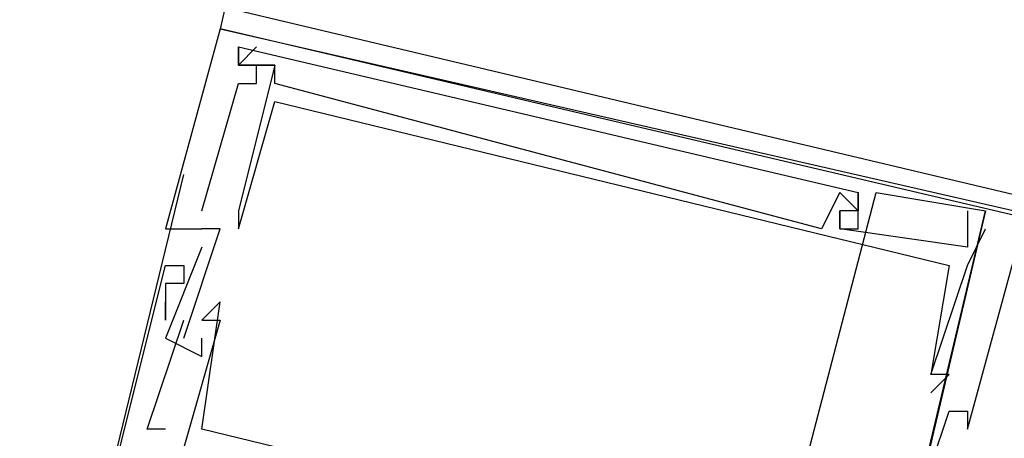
# Model space of a CAD drawing. Header units: feet. Extents: x -79 to 198, y -22 to 181.
# Tile 482 of 656: x 117.147 to 117.867, y 75.184 to 75.491. Entities that reach past the tile are written whole.
import ezdxf

# ---------------------------------------------------------------- set-up
doc = ezdxf.new("R2010")
doc.units = ezdxf.units.FT
doc.layers.add('A-LINEA', color=7, linetype='CONTINUOUS')

msp = doc.modelspace()

# ---------------------------------------------------------------- linework, layer by layer
at = {"layer": 'A-LINEA'}
for p, q in [((117.2933, 75.4844), (117.2933, 75.4844)), ((117.2933, 75.4844), (117.2933, 75.4844)), ((117.2933, 75.4844), (117.2933, 75.4844)), ((117.2933, 75.4844), (117.2933, 75.4844)), ((117.2933, 75.4844), (117.2933, 75.4844)), ((117.2933, 75.4844), (117.2933, 75.4844)), ((117.3067, 75.4578), (117.32, 75.4711)), ((117.3067, 75.4711), (117.3067, 75.4711)), ((117.3067, 75.4711), (117.3067, 75.4711)), ((117.3067, 75.4578), (117.32, 75.4711)), ((117.3067, 75.4711), (117.3067, 75.4711)), ((117.3067, 75.4711), (117.3067, 75.4711)), ((117.3067, 75.4578), (117.32, 75.4711)), ((117.3067, 75.4711), (117.3067, 75.4711)), ((117.3067, 75.4711), (117.3067, 75.4711)), ((117.3067, 75.4578), (117.32, 75.4711)), ((117.3067, 75.4711), (117.3067, 75.4711)), ((117.3067, 75.4711), (117.3067, 75.4711)), ((117.3067, 75.4578), (117.32, 75.4711)), ((117.3067, 75.4711), (117.3067, 75.4711)), ((117.3067, 75.4711), (117.3067, 75.4711)), ((117.3067, 75.4578), (117.32, 75.4711)), ((117.3067, 75.4711), (117.3067, 75.4711)), ((117.3067, 75.4711), (117.3067, 75.4711)), ((117.32, 75.4711), (117.32, 75.4711)), ((117.32, 75.4711), (117.32, 75.4711)), ((117.32, 75.4711), (117.32, 75.4711)), ((117.32, 75.4711), (117.32, 75.4711)), ((117.32, 75.4711), (117.32, 75.4711)), ((117.32, 75.4711), (117.32, 75.4711)), ((117.3067, 75.4578), (117.3067, 75.4578)), ((117.3067, 75.4578), (117.3067, 75.4578)), ((117.3067, 75.4578), (117.3067, 75.4578)), ((117.3067, 75.4578), (117.3067, 75.4578)), ((117.3067, 75.4578), (117.3067, 75.4578)), ((117.3067, 75.4578), (117.3067, 75.4578)), ((117.3067, 75.4578), (117.3067, 75.4578)), ((117.3067, 75.4578), (117.3067, 75.4578)), ((117.3067, 75.4578), (117.3067, 75.4578)), ((117.3067, 75.4578), (117.3067, 75.4578)), ((117.3067, 75.4578), (117.3067, 75.4578)), ((117.3067, 75.4578), (117.3067, 75.4578)), ((117.3067, 75.4578), (117.3067, 75.4578)), ((117.3067, 75.4578), (117.3067, 75.4578)), ((117.3067, 75.4578), (117.3067, 75.4578)), ((117.3067, 75.4578), (117.3067, 75.4578)), ((117.3067, 75.4578), (117.3067, 75.4578)), ((117.3067, 75.4578), (117.3067, 75.4578)), ((117.32, 75.4578), (117.32, 75.4578)), ((117.32, 75.4578), (117.32, 75.4578)), ((117.32, 75.4578), (117.32, 75.4578)), ((117.32, 75.4578), (117.32, 75.4578)), ((117.32, 75.4578), (117.32, 75.4578)), ((117.32, 75.4578), (117.32, 75.4578)), ((117.32, 75.4578), (117.32, 75.4578)), ((117.32, 75.4578), (117.32, 75.4578)), ((117.32, 75.4578), (117.32, 75.4578)), ((117.32, 75.4578), (117.32, 75.4578)), ((117.32, 75.4578), (117.32, 75.4578)), ((117.32, 75.4578), (117.32, 75.4578)), ((117.3333, 75.4578), (117.3333, 75.4578)), ((117.3333, 75.4578), (117.3333, 75.4578)), ((117.3333, 75.4578), (117.3333, 75.4578)), ((117.3333, 75.4578), (117.3333, 75.4578)), ((117.3333, 75.4578), (117.3333, 75.4578)), ((117.3333, 75.4578), (117.3333, 75.4578)), ((117.3333, 75.4578), (117.3333, 75.4578)), ((117.3333, 75.4578), (117.3333, 75.4578)), ((117.3333, 75.4578), (117.3333, 75.4578)), ((117.3333, 75.4578), (117.3333, 75.4578)), ((117.3333, 75.4578), (117.3333, 75.4578)), ((117.3333, 75.4578), (117.3333, 75.4578)), ((117.3067, 75.4444), (117.3067, 75.4444)), ((117.3067, 75.4444), (117.3067, 75.4444)), ((117.3067, 75.4444), (117.3067, 75.4444)), ((117.3067, 75.4444), (117.3067, 75.4444)), ((117.3067, 75.4444), (117.3067, 75.4444)), ((117.3067, 75.4444), (117.3067, 75.4444)), ((117.32, 75.4444), (117.32, 75.4444)), ((117.32, 75.4444), (117.32, 75.4444)), ((117.32, 75.4444), (117.32, 75.4444)), ((117.32, 75.4444), (117.32, 75.4444)), ((117.32, 75.4444), (117.32, 75.4444)), ((117.32, 75.4444), (117.32, 75.4444)), ((117.3333, 75.4444), (117.3333, 75.4444)), ((117.3333, 75.4444), (117.3333, 75.4444)), ((117.3333, 75.4444), (117.3333, 75.4444)), ((117.3333, 75.4444), (117.3333, 75.4444)), ((117.3333, 75.4444), (117.3333, 75.4444)), ((117.3333, 75.4444), (117.3333, 75.4444)), ((117.3333, 75.4311), (117.3333, 75.4311)), ((117.3333, 75.4311), (117.3333, 75.4311)), ((117.3333, 75.4311), (117.3333, 75.4311)), ((117.3333, 75.4311), (117.3333, 75.4311)), ((117.3333, 75.4311), (117.3333, 75.4311)), ((117.3333, 75.4311), (117.3333, 75.4311)), ((117.1467, 74.8844), (117.2667, 75.3778)), ((117.1467, 74.8844), (117.2667, 75.3778)), ((117.6933, 75.0578), (117.7733, 75.3644)), ((117.6933, 75.0578), (117.7733, 75.3644)), ((117.6933, 75.0578), (117.7733, 75.3644)), ((117.6933, 75.0578), (117.7733, 75.3644)), ((117.6933, 75.0578), (117.7733, 75.3644)), ((117.6933, 75.0578), (117.7733, 75.3644)), ((117.7467, 75.3644), (117.7467, 75.3644)), ((117.7467, 75.3644), (117.7467, 75.3644)), ((117.7467, 75.3644), (117.7467, 75.3644)), ((117.7467, 75.3644), (117.7467, 75.3644)), ((117.7467, 75.3644), (117.7467, 75.3644)), ((117.7467, 75.3644), (117.7467, 75.3644)), ((117.76, 75.3644), (117.76, 75.3644)), ((117.76, 75.3644), (117.76, 75.3644)), ((117.76, 75.3644), (117.76, 75.3644)), ((117.76, 75.3644), (117.76, 75.3644)), ((117.76, 75.3644), (117.76, 75.3644)), ((117.76, 75.3644), (117.76, 75.3644)), ((117.76, 75.3644), (117.76, 75.3644)), ((117.76, 75.3644), (117.76, 75.3644)), ((117.76, 75.3644), (117.76, 75.3644)), ((117.76, 75.3644), (117.76, 75.3644)), ((117.76, 75.3644), (117.76, 75.3644)), ((117.76, 75.3644), (117.76, 75.3644)), ((117.7733, 75.3644), (117.7733, 75.3644)), ((117.7733, 75.3644), (117.7733, 75.3644)), ((117.7733, 75.3644), (117.7733, 75.3644)), ((117.7733, 75.3644), (117.7733, 75.3644)), ((117.7733, 75.3644), (117.7733, 75.3644)), ((117.7733, 75.3644), (117.7733, 75.3644)), ((117.28, 75.3511), (117.28, 75.3511)), ((117.28, 75.3511), (117.28, 75.3511)), ((117.28, 75.3511), (117.28, 75.3511)), ((117.28, 75.3511), (117.28, 75.3511)), ((117.28, 75.3511), (117.28, 75.3511)), ((117.28, 75.3511), (117.28, 75.3511)), ((117.3067, 75.3511), (117.3067, 75.3511)), ((117.3067, 75.3511), (117.3067, 75.3511)), ((117.3067, 75.3511), (117.3067, 75.3511)), ((117.3067, 75.3511), (117.3067, 75.3511)), ((117.3067, 75.3511), (117.3067, 75.3511)), ((117.3067, 75.3511), (117.3067, 75.3511)), ((117.3067, 75.3511), (117.3067, 75.3511)), ((117.3067, 75.3511), (117.3067, 75.3511)), ((117.3067, 75.3511), (117.3067, 75.3511)), ((117.3067, 75.3511), (117.3067, 75.3511)), ((117.3067, 75.3511), (117.3067, 75.3511)), ((117.3067, 75.3511), (117.3067, 75.3511)), ((117.7467, 75.3511), (117.7467, 75.3511)), ((117.7467, 75.3511), (117.7467, 75.3511)), ((117.7467, 75.3511), (117.7467, 75.3511)), ((117.7467, 75.3511), (117.7467, 75.3511)), ((117.7467, 75.3511), (117.7467, 75.3511)), ((117.7467, 75.3511), (117.7467, 75.3511)), ((117.7467, 75.3511), (117.7467, 75.3511)), ((117.7467, 75.3511), (117.7467, 75.3511)), ((117.7467, 75.3511), (117.7467, 75.3511)), ((117.7467, 75.3511), (117.7467, 75.3511)), ((117.7467, 75.3511), (117.7467, 75.3511)), ((117.7467, 75.3511), (117.7467, 75.3511)), ((117.76, 75.3511), (117.76, 75.3511)), ((117.76, 75.3511), (117.76, 75.3511)), ((117.76, 75.3511), (117.76, 75.3511)), ((117.76, 75.3511), (117.76, 75.3511)), ((117.76, 75.3511), (117.76, 75.3511)), ((117.76, 75.3511), (117.76, 75.3511)), ((117.76, 75.3511), (117.76, 75.3511)), ((117.76, 75.3511), (117.76, 75.3511)), ((117.76, 75.3511), (117.76, 75.3511)), ((117.76, 75.3511), (117.76, 75.3511)), ((117.76, 75.3511), (117.76, 75.3511)), ((117.76, 75.3511), (117.76, 75.3511)), ((117.7867, 75.0711), (117.8533, 75.3511)), ((117.7867, 75.0711), (117.8533, 75.3511)), ((117.7867, 75.0711), (117.8533, 75.3511)), ((117.7867, 75.0711), (117.8533, 75.3511)), ((117.7867, 75.0711), (117.8533, 75.3511)), ((117.7867, 75.0711), (117.8533, 75.3511)), ((117.84, 75.3511), (117.84, 75.3511)), ((117.84, 75.3511), (117.84, 75.3511)), ((117.84, 75.3511), (117.84, 75.3511)), ((117.84, 75.3511), (117.84, 75.3511)), ((117.84, 75.3511), (117.84, 75.3511)), ((117.84, 75.3511), (117.84, 75.3511)), ((117.8533, 75.3511), (117.8533, 75.3511)), ((117.8533, 75.3511), (117.8533, 75.3511)), ((117.8533, 75.3511), (117.8533, 75.3511)), ((117.8533, 75.3511), (117.8533, 75.3511)), ((117.8533, 75.3511), (117.8533, 75.3511)), ((117.8533, 75.3511), (117.8533, 75.3511)), ((117.2533, 75.3378), (117.2533, 75.3378)), ((117.2533, 75.3378), (117.2533, 75.3378)), ((117.2533, 75.3378), (117.2533, 75.3378)), ((117.2533, 75.3378), (117.2533, 75.3378)), ((117.2533, 75.3378), (117.2533, 75.3378)), ((117.2533, 75.3378), (117.2533, 75.3378)), ((117.28, 75.3378), (117.28, 75.3378)), ((117.28, 75.3378), (117.28, 75.3378)), ((117.28, 75.3378), (117.28, 75.3378)), ((117.28, 75.3378), (117.28, 75.3378)), ((117.28, 75.3378), (117.28, 75.3378)), ((117.28, 75.3378), (117.28, 75.3378)), ((117.28, 75.3378), (117.28, 75.3378)), ((117.28, 75.3378), (117.28, 75.3378)), ((117.28, 75.3378), (117.28, 75.3378)), ((117.28, 75.3378), (117.28, 75.3378)), ((117.28, 75.3378), (117.28, 75.3378)), ((117.28, 75.3378), (117.28, 75.3378)), ((117.2933, 75.3378), (117.2933, 75.3378)), ((117.2933, 75.3378), (117.2933, 75.3378)), ((117.2933, 75.3378), (117.2933, 75.3378)), ((117.2933, 75.3378), (117.2933, 75.3378)), ((117.2933, 75.3378), (117.2933, 75.3378)), ((117.2933, 75.3378), (117.2933, 75.3378)), ((117.3067, 75.3378), (117.3067, 75.3378)), ((117.3067, 75.3378), (117.3067, 75.3378)), ((117.3067, 75.3378), (117.3067, 75.3378)), ((117.3067, 75.3378), (117.3067, 75.3378)), ((117.3067, 75.3378), (117.3067, 75.3378)), ((117.3067, 75.3378), (117.3067, 75.3378)), ((117.7333, 75.3378), (117.7333, 75.3378)), ((117.7333, 75.3378), (117.7333, 75.3378)), ((117.7333, 75.3378), (117.7333, 75.3378)), ((117.7333, 75.3378), (117.7333, 75.3378)), ((117.7333, 75.3378), (117.7333, 75.3378)), ((117.7333, 75.3378), (117.7333, 75.3378)), ((117.7467, 75.3378), (117.7467, 75.3378)), ((117.7467, 75.3378), (117.7467, 75.3378)), ((117.7467, 75.3378), (117.7467, 75.3378)), ((117.7467, 75.3378), (117.7467, 75.3378)), ((117.7467, 75.3378), (117.7467, 75.3378)), ((117.7467, 75.3378), (117.7467, 75.3378)), ((117.7467, 75.3378), (117.7467, 75.3378)), ((117.7467, 75.3378), (117.7467, 75.3378)), ((117.7467, 75.3378), (117.7467, 75.3378)), ((117.7467, 75.3378), (117.7467, 75.3378)), ((117.7467, 75.3378), (117.7467, 75.3378)), ((117.7467, 75.3378), (117.7467, 75.3378)), ((117.76, 75.3378), (117.76, 75.3378)), ((117.76, 75.3378), (117.76, 75.3378)), ((117.76, 75.3378), (117.76, 75.3378)), ((117.76, 75.3378), (117.76, 75.3378)), ((117.76, 75.3378), (117.76, 75.3378)), ((117.76, 75.3378), (117.76, 75.3378)), ((117.8533, 75.3378), (117.8533, 75.3378)), ((117.8533, 75.3378), (117.8533, 75.3378)), ((117.8533, 75.3378), (117.8533, 75.3378)), ((117.8533, 75.3378), (117.8533, 75.3378)), ((117.8533, 75.3378), (117.8533, 75.3378)), ((117.8533, 75.3378), (117.8533, 75.3378)), ((117.28, 75.3244), (117.28, 75.3244)), ((117.28, 75.3244), (117.28, 75.3244)), ((117.28, 75.3244), (117.28, 75.3244)), ((117.28, 75.3244), (117.28, 75.3244)), ((117.28, 75.3244), (117.28, 75.3244)), ((117.28, 75.3244), (117.28, 75.3244)), ((117.84, 75.3244), (117.84, 75.3244)), ((117.84, 75.3244), (117.84, 75.3244)), ((117.84, 75.3244), (117.84, 75.3244)), ((117.84, 75.3244), (117.84, 75.3244)), ((117.84, 75.3244), (117.84, 75.3244)), ((117.84, 75.3244), (117.84, 75.3244)), ((117.2533, 75.3111), (117.2533, 75.3111)), ((117.2533, 75.3111), (117.2533, 75.3111)), ((117.2533, 75.3111), (117.2533, 75.3111)), ((117.2533, 75.3111), (117.2533, 75.3111)), ((117.2533, 75.3111), (117.2533, 75.3111)), ((117.2533, 75.3111), (117.2533, 75.3111)), ((117.2667, 75.3111), (117.2667, 75.3111)), ((117.2667, 75.3111), (117.2667, 75.3111)), ((117.2667, 75.3111), (117.2667, 75.3111)), ((117.2667, 75.3111), (117.2667, 75.3111)), ((117.2667, 75.3111), (117.2667, 75.3111)), ((117.2667, 75.3111), (117.2667, 75.3111)), ((117.8267, 75.3111), (117.8267, 75.3111)), ((117.8267, 75.3111), (117.8267, 75.3111)), ((117.8267, 75.3111), (117.8267, 75.3111)), ((117.8267, 75.3111), (117.8267, 75.3111)), ((117.8267, 75.3111), (117.8267, 75.3111)), ((117.8267, 75.3111), (117.8267, 75.3111)), ((117.84, 75.3111), (117.84, 75.3111)), ((117.84, 75.3111), (117.84, 75.3111)), ((117.84, 75.3111), (117.84, 75.3111)), ((117.84, 75.3111), (117.84, 75.3111)), ((117.84, 75.3111), (117.84, 75.3111)), ((117.84, 75.3111), (117.84, 75.3111)), ((117.2533, 75.2978), (117.2533, 75.2978)), ((117.2533, 75.2978), (117.2533, 75.2978)), ((117.2533, 75.2978), (117.2533, 75.2978)), ((117.2533, 75.2978), (117.2533, 75.2978)), ((117.2533, 75.2978), (117.2533, 75.2978)), ((117.2533, 75.2978), (117.2533, 75.2978)), ((117.2667, 75.2978), (117.2667, 75.2978)), ((117.2667, 75.2978), (117.2667, 75.2978)), ((117.2667, 75.2978), (117.2667, 75.2978)), ((117.2667, 75.2978), (117.2667, 75.2978)), ((117.2667, 75.2978), (117.2667, 75.2978)), ((117.2667, 75.2978), (117.2667, 75.2978)), ((117.2533, 75.2844), (117.2533, 75.2844)), ((117.2533, 75.2844), (117.2533, 75.2844)), ((117.2533, 75.2844), (117.2533, 75.2844)), ((117.2533, 75.2844), (117.2533, 75.2844)), ((117.2533, 75.2844), (117.2533, 75.2844)), ((117.2533, 75.2844), (117.2533, 75.2844)), ((117.2933, 75.2844), (117.2933, 75.2844)), ((117.2933, 75.2844), (117.2933, 75.2844)), ((117.2933, 75.2844), (117.2933, 75.2844)), ((117.2933, 75.2844), (117.2933, 75.2844)), ((117.2933, 75.2844), (117.2933, 75.2844)), ((117.2933, 75.2844), (117.2933, 75.2844)), ((117.2533, 75.2711), (117.2533, 75.2711)), ((117.2533, 75.2711), (117.2533, 75.2711)), ((117.2533, 75.2711), (117.2533, 75.2711)), ((117.2533, 75.2711), (117.2533, 75.2711)), ((117.2533, 75.2711), (117.2533, 75.2711)), ((117.2533, 75.2711), (117.2533, 75.2711)), ((117.2667, 75.2711), (117.2667, 75.2711)), ((117.2667, 75.2711), (117.2667, 75.2711)), ((117.2667, 75.2711), (117.2667, 75.2711)), ((117.2667, 75.2711), (117.2667, 75.2711)), ((117.2667, 75.2711), (117.2667, 75.2711)), ((117.2667, 75.2711), (117.2667, 75.2711)), ((117.28, 75.2711), (117.28, 75.2711)), ((117.28, 75.2711), (117.28, 75.2711)), ((117.28, 75.2711), (117.28, 75.2711)), ((117.28, 75.2711), (117.28, 75.2711)), ((117.28, 75.2711), (117.28, 75.2711)), ((117.28, 75.2711), (117.28, 75.2711)), ((117.2933, 75.2711), (117.2933, 75.2711)), ((117.2933, 75.2711), (117.2933, 75.2711)), ((117.2933, 75.2711), (117.2933, 75.2711)), ((117.2933, 75.2711), (117.2933, 75.2711)), ((117.2933, 75.2711), (117.2933, 75.2711)), ((117.2933, 75.2711), (117.2933, 75.2711)), ((117.2533, 75.2578), (117.2533, 75.2578)), ((117.2533, 75.2578), (117.2533, 75.2578)), ((117.2533, 75.2578), (117.2533, 75.2578)), ((117.2533, 75.2578), (117.2533, 75.2578)), ((117.2533, 75.2578), (117.2533, 75.2578)), ((117.2533, 75.2578), (117.2533, 75.2578)), ((117.2667, 75.2578), (117.2667, 75.2578)), ((117.2667, 75.2578), (117.2667, 75.2578)), ((117.2667, 75.2578), (117.2667, 75.2578)), ((117.2667, 75.2578), (117.2667, 75.2578)), ((117.2667, 75.2578), (117.2667, 75.2578)), ((117.2667, 75.2578), (117.2667, 75.2578)), ((117.28, 75.2578), (117.28, 75.2578)), ((117.28, 75.2578), (117.28, 75.2578)), ((117.28, 75.2578), (117.28, 75.2578)), ((117.28, 75.2578), (117.28, 75.2578)), ((117.28, 75.2578), (117.28, 75.2578)), ((117.28, 75.2578), (117.28, 75.2578)), ((117.28, 75.2444), (117.28, 75.2444)), ((117.28, 75.2444), (117.28, 75.2444)), ((117.28, 75.2444), (117.28, 75.2444)), ((117.28, 75.2444), (117.28, 75.2444)), ((117.28, 75.2444), (117.28, 75.2444)), ((117.28, 75.2444), (117.28, 75.2444)), ((117.8133, 75.2311), (117.8133, 75.2311)), ((117.8133, 75.2311), (117.8133, 75.2311)), ((117.8133, 75.2311), (117.8133, 75.2311)), ((117.8133, 75.2311), (117.8133, 75.2311)), ((117.8133, 75.2311), (117.8133, 75.2311)), ((117.8133, 75.2311), (117.8133, 75.2311)), ((117.8133, 75.2311), (117.8133, 75.2311)), ((117.8133, 75.2311), (117.8133, 75.2311)), ((117.8133, 75.2311), (117.8133, 75.2311)), ((117.8133, 75.2311), (117.8133, 75.2311)), ((117.8133, 75.2311), (117.8133, 75.2311)), ((117.8133, 75.2311), (117.8133, 75.2311)), ((117.8267, 75.2311), (117.8267, 75.2311)), ((117.8267, 75.2311), (117.8267, 75.2311)), ((117.8267, 75.2311), (117.8267, 75.2311)), ((117.8267, 75.2311), (117.8267, 75.2311)), ((117.8267, 75.2311), (117.8267, 75.2311)), ((117.8267, 75.2311), (117.8267, 75.2311)), ((117.8133, 75.2178), (117.8133, 75.2178)), ((117.8133, 75.2178), (117.8133, 75.2178)), ((117.8133, 75.2178), (117.8133, 75.2178)), ((117.8133, 75.2178), (117.8133, 75.2178)), ((117.8133, 75.2178), (117.8133, 75.2178)), ((117.8133, 75.2178), (117.8133, 75.2178)), ((117.8267, 75.2044), (117.8267, 75.2044)), ((117.8267, 75.2044), (117.8267, 75.2044)), ((117.8267, 75.2044), (117.8267, 75.2044)), ((117.8267, 75.2044), (117.8267, 75.2044)), ((117.8267, 75.2044), (117.8267, 75.2044)), ((117.8267, 75.2044), (117.8267, 75.2044)), ((117.84, 75.2044), (117.84, 75.2044)), ((117.84, 75.2044), (117.84, 75.2044)), ((117.84, 75.2044), (117.84, 75.2044)), ((117.84, 75.2044), (117.84, 75.2044)), ((117.84, 75.2044), (117.84, 75.2044)), ((117.84, 75.2044), (117.84, 75.2044)), ((117.84, 75.2044), (117.84, 75.2044)), ((117.84, 75.2044), (117.84, 75.2044)), ((117.84, 75.2044), (117.84, 75.2044)), ((117.84, 75.2044), (117.84, 75.2044)), ((117.84, 75.2044), (117.84, 75.2044)), ((117.84, 75.2044), (117.84, 75.2044)), ((117.24, 75.1911), (117.24, 75.1911)), ((117.24, 75.1911), (117.24, 75.1911)), ((117.24, 75.1911), (117.24, 75.1911)), ((117.24, 75.1911), (117.24, 75.1911)), ((117.24, 75.1911), (117.24, 75.1911)), ((117.24, 75.1911), (117.24, 75.1911)), ((117.2533, 75.1911), (117.2533, 75.1911)), ((117.2533, 75.1911), (117.2533, 75.1911)), ((117.2533, 75.1911), (117.2533, 75.1911)), ((117.2533, 75.1911), (117.2533, 75.1911)), ((117.2533, 75.1911), (117.2533, 75.1911)), ((117.2533, 75.1911), (117.2533, 75.1911)), ((117.28, 75.1911), (117.28, 75.1911)), ((117.28, 75.1911), (117.28, 75.1911)), ((117.28, 75.1911), (117.28, 75.1911)), ((117.28, 75.1911), (117.28, 75.1911)), ((117.28, 75.1911), (117.28, 75.1911)), ((117.28, 75.1911), (117.28, 75.1911)), ((117.84, 75.1911), (117.84, 75.1911)), ((117.84, 75.1911), (117.84, 75.1911)), ((117.84, 75.1911), (117.84, 75.1911)), ((117.84, 75.1911), (117.84, 75.1911)), ((117.84, 75.1911), (117.84, 75.1911)), ((117.84, 75.1911), (117.84, 75.1911))]:
    msp.add_line(p, q, dxfattribs=at)
for points in [[(117.2933, 75.4844), (118.1067, 75.2978), (118.2933, 76.1111), (117.48, 76.2978), (117.2933, 75.4844)], [(117.2933, 75.4844), (118.1067, 75.2978), (118.2933, 76.1111), (117.48, 76.2978), (117.2933, 75.4844)], [(117.3067, 75.4978), (118.0933, 75.3111), (118.28, 76.0978), (117.4933, 76.2844), (117.3067, 75.4978)], [(117.3067, 75.4978), (118.0933, 75.3111), (118.28, 76.0978), (117.4933, 76.2844), (117.3067, 75.4978)], [(117.9733, 75.3244), (117.2933, 75.4844), (117.2533, 75.3378), (117.28, 75.3378)], [(117.9733, 75.3244), (117.2933, 75.4844), (117.2533, 75.3378), (117.28, 75.3378)], [(117.9733, 75.3244), (117.2933, 75.4844), (117.2533, 75.3378), (117.28, 75.3378)], [(117.9733, 75.3244), (117.2933, 75.4844), (117.2533, 75.3378), (117.28, 75.3378)], [(117.9733, 75.3244), (117.2933, 75.4844), (117.2533, 75.3378), (117.28, 75.3378)], [(117.9733, 75.3244), (117.2933, 75.4844), (117.2533, 75.3378), (117.28, 75.3378)], [(117.28, 75.3511), (117.3067, 75.4444), (117.32, 75.4444), (117.32, 75.4578), (117.3067, 75.4578), (117.3067, 75.4711), (117.76, 75.3644), (117.76, 75.3511), (117.7467, 75.3511), (117.7467, 75.3378), (117.76, 75.3378), (117.76, 75.3644)], [(117.28, 75.3511), (117.3067, 75.4444), (117.32, 75.4444), (117.32, 75.4578), (117.3067, 75.4578), (117.3067, 75.4711), (117.76, 75.3644), (117.76, 75.3511), (117.7467, 75.3511), (117.7467, 75.3378), (117.76, 75.3378), (117.76, 75.3644)], [(117.28, 75.3511), (117.3067, 75.4444), (117.32, 75.4444), (117.32, 75.4578), (117.3067, 75.4578), (117.3067, 75.4711), (117.76, 75.3644), (117.76, 75.3511), (117.7467, 75.3511), (117.7467, 75.3378), (117.76, 75.3378), (117.76, 75.3644)], [(117.28, 75.3511), (117.3067, 75.4444), (117.32, 75.4444), (117.32, 75.4578), (117.3067, 75.4578), (117.3067, 75.4711), (117.76, 75.3644), (117.76, 75.3511), (117.7467, 75.3511), (117.7467, 75.3378), (117.76, 75.3378), (117.76, 75.3644)], [(117.28, 75.3511), (117.3067, 75.4444), (117.32, 75.4444), (117.32, 75.4578), (117.3067, 75.4578), (117.3067, 75.4711), (117.76, 75.3644), (117.76, 75.3511), (117.7467, 75.3511), (117.7467, 75.3378), (117.76, 75.3378), (117.76, 75.3644)], [(117.28, 75.3511), (117.3067, 75.4444), (117.32, 75.4444), (117.32, 75.4578), (117.3067, 75.4578), (117.3067, 75.4711), (117.76, 75.3644), (117.76, 75.3511), (117.7467, 75.3511), (117.7467, 75.3378), (117.76, 75.3378), (117.76, 75.3644)], [(117.3067, 75.4711), (117.3067, 75.4578), (117.3333, 75.4578), (117.3067, 75.3511), (117.3067, 75.3378)], [(117.3067, 75.4711), (117.3067, 75.4578), (117.3333, 75.4578), (117.3067, 75.3511), (117.3067, 75.3378)], [(117.3067, 75.4711), (117.3067, 75.4578), (117.3333, 75.4578), (117.3067, 75.3511), (117.3067, 75.3378)], [(117.3067, 75.4711), (117.3067, 75.4578), (117.3333, 75.4578), (117.3067, 75.3511), (117.3067, 75.3378)], [(117.3067, 75.4711), (117.3067, 75.4578), (117.3333, 75.4578), (117.3067, 75.3511), (117.3067, 75.3378)], [(117.3067, 75.4711), (117.3067, 75.4578), (117.3333, 75.4578), (117.3067, 75.3511), (117.3067, 75.3378)], [(117.76, 75.3511), (117.7467, 75.3644), (117.7333, 75.3378), (117.3333, 75.4444), (117.3333, 75.4578), (117.32, 75.4578)], [(117.76, 75.3511), (117.7467, 75.3644), (117.7333, 75.3378), (117.3333, 75.4444), (117.3333, 75.4578), (117.32, 75.4578)], [(117.76, 75.3511), (117.7467, 75.3644), (117.7333, 75.3378), (117.3333, 75.4444), (117.3333, 75.4578), (117.32, 75.4578)], [(117.76, 75.3511), (117.7467, 75.3644), (117.7333, 75.3378), (117.3333, 75.4444), (117.3333, 75.4578), (117.32, 75.4578)], [(117.76, 75.3511), (117.7467, 75.3644), (117.7333, 75.3378), (117.3333, 75.4444), (117.3333, 75.4578), (117.32, 75.4578)], [(117.76, 75.3511), (117.7467, 75.3644), (117.7333, 75.3378), (117.3333, 75.4444), (117.3333, 75.4578), (117.32, 75.4578)], [(117.3067, 75.3378), (117.3333, 75.4311), (117.8267, 75.3111), (117.8133, 75.2311), (117.8133, 75.2311)], [(117.3067, 75.3378), (117.3333, 75.4311), (117.8267, 75.3111), (117.8133, 75.2311), (117.8133, 75.2311)], [(117.3067, 75.3378), (117.3333, 75.4311), (117.8267, 75.3111), (117.8133, 75.2311), (117.8133, 75.2311)], [(117.3067, 75.3378), (117.3333, 75.4311), (117.8267, 75.3111), (117.8133, 75.2311), (117.8133, 75.2311)], [(117.3067, 75.3378), (117.3333, 75.4311), (117.8267, 75.3111), (117.8133, 75.2311), (117.8133, 75.2311)], [(117.3067, 75.3378), (117.3333, 75.4311), (117.8267, 75.3111), (117.8133, 75.2311), (117.8133, 75.2311)], [(117.76, 75.3511), (117.7467, 75.3644), (117.7467, 75.3644), (117.7333, 75.3378)], [(117.76, 75.3511), (117.7467, 75.3644), (117.7467, 75.3644), (117.7333, 75.3378)], [(117.76, 75.3511), (117.7467, 75.3644), (117.7467, 75.3644), (117.7333, 75.3378)], [(117.76, 75.3511), (117.7467, 75.3644), (117.7467, 75.3644), (117.7333, 75.3378)], [(117.76, 75.3511), (117.7467, 75.3644), (117.7467, 75.3644), (117.7333, 75.3378)], [(117.76, 75.3511), (117.7467, 75.3644), (117.7467, 75.3644), (117.7333, 75.3378)], [(117.7733, 75.3644), (117.8533, 75.3511), (117.8, 75.1244), (117.8133, 75.1244), (117.8133, 75.1378)], [(117.7733, 75.3644), (117.8533, 75.3511), (117.8, 75.1244), (117.8133, 75.1244), (117.8133, 75.1378)], [(117.7733, 75.3644), (117.8533, 75.3511), (117.8, 75.1244), (117.8133, 75.1244), (117.8133, 75.1378)], [(117.7733, 75.3644), (117.8533, 75.3511), (117.8, 75.1244), (117.8133, 75.1244), (117.8133, 75.1378)], [(117.7733, 75.3644), (117.8533, 75.3511), (117.8, 75.1244), (117.8133, 75.1244), (117.8133, 75.1378)], [(117.7733, 75.3644), (117.8533, 75.3511), (117.8, 75.1244), (117.8133, 75.1244), (117.8133, 75.1378)], [(117.84, 75.3511), (117.84, 75.3244), (117.7467, 75.3378), (117.7467, 75.3511)], [(117.84, 75.3511), (117.84, 75.3244), (117.7467, 75.3378), (117.7467, 75.3511)], [(117.84, 75.3511), (117.84, 75.3244), (117.7467, 75.3378), (117.7467, 75.3511)], [(117.84, 75.3511), (117.84, 75.3244), (117.7467, 75.3378), (117.7467, 75.3511)], [(117.84, 75.3511), (117.84, 75.3244), (117.7467, 75.3378), (117.7467, 75.3511)], [(117.84, 75.3511), (117.84, 75.3244), (117.7467, 75.3378), (117.7467, 75.3511)], [(117.2667, 75.2578), (117.2933, 75.3378), (117.28, 75.3378)], [(117.2667, 75.2578), (117.2933, 75.3378), (117.28, 75.3378)], [(117.2667, 75.2578), (117.2933, 75.3378), (117.28, 75.3378)], [(117.2667, 75.2578), (117.2933, 75.3378), (117.28, 75.3378)], [(117.2667, 75.2578), (117.2933, 75.3378), (117.28, 75.3378)], [(117.2667, 75.2578), (117.2933, 75.3378), (117.28, 75.3378)], [(117.8133, 75.2178), (117.8267, 75.2311), (117.8133, 75.2311), (117.84, 75.3111), (117.8533, 75.3378)], [(117.8133, 75.2178), (117.8267, 75.2311), (117.8133, 75.2311), (117.84, 75.3111), (117.8533, 75.3378)], [(117.8133, 75.2178), (117.8267, 75.2311), (117.8133, 75.2311), (117.84, 75.3111), (117.8533, 75.3378)], [(117.8133, 75.2178), (117.8267, 75.2311), (117.8133, 75.2311), (117.84, 75.3111), (117.8533, 75.3378)], [(117.8133, 75.2178), (117.8267, 75.2311), (117.8133, 75.2311), (117.84, 75.3111), (117.8533, 75.3378)], [(117.8133, 75.2178), (117.8267, 75.2311), (117.8133, 75.2311), (117.84, 75.3111), (117.8533, 75.3378)], [(117.84, 75.1911), (117.88, 75.3378), (117.9333, 75.3244)], [(117.84, 75.1911), (117.88, 75.3378), (117.9333, 75.3244)], [(117.84, 75.1911), (117.88, 75.3378), (117.9333, 75.3244)], [(117.84, 75.1911), (117.88, 75.3378), (117.9333, 75.3244)], [(117.84, 75.1911), (117.88, 75.3378), (117.9333, 75.3244)], [(117.84, 75.1911), (117.88, 75.3378), (117.9333, 75.3244)], [(117.28, 75.3244), (117.2533, 75.2578), (117.28, 75.2444), (117.28, 75.2578)], [(117.28, 75.3244), (117.2533, 75.2578), (117.28, 75.2444), (117.28, 75.2578)], [(117.28, 75.3244), (117.2533, 75.2578), (117.28, 75.2444), (117.28, 75.2578)], [(117.28, 75.3244), (117.2533, 75.2578), (117.28, 75.2444), (117.28, 75.2578)], [(117.28, 75.3244), (117.2533, 75.2578), (117.28, 75.2444), (117.28, 75.2578)], [(117.28, 75.3244), (117.2533, 75.2578), (117.28, 75.2444), (117.28, 75.2578)], [(117.88, 75.0044), (117.8933, 75.0044), (117.8933, 74.9911), (117.2133, 75.1511), (117.2533, 75.3111), (117.2667, 75.3111), (117.2667, 75.2978), (117.2533, 75.2978), (117.2533, 75.2711), (117.2533, 75.2844)], [(117.88, 75.0044), (117.8933, 75.0044), (117.8933, 74.9911), (117.2133, 75.1511), (117.2533, 75.3111), (117.2667, 75.3111), (117.2667, 75.2978), (117.2533, 75.2978), (117.2533, 75.2711), (117.2533, 75.2844)], [(117.88, 75.0044), (117.8933, 75.0044), (117.8933, 74.9911), (117.2133, 75.1511), (117.2533, 75.3111), (117.2667, 75.3111), (117.2667, 75.2978), (117.2533, 75.2978), (117.2533, 75.2711), (117.2533, 75.2844)], [(117.88, 75.0044), (117.8933, 75.0044), (117.8933, 74.9911), (117.2133, 75.1511), (117.2533, 75.3111), (117.2667, 75.3111), (117.2667, 75.2978), (117.2533, 75.2978), (117.2533, 75.2711), (117.2533, 75.2844)], [(117.88, 75.0044), (117.8933, 75.0044), (117.8933, 74.9911), (117.2133, 75.1511), (117.2533, 75.3111), (117.2667, 75.3111), (117.2667, 75.2978), (117.2533, 75.2978), (117.2533, 75.2711), (117.2533, 75.2844)], [(117.88, 75.0044), (117.8933, 75.0044), (117.8933, 74.9911), (117.2133, 75.1511), (117.2533, 75.3111), (117.2667, 75.3111), (117.2667, 75.2978), (117.2533, 75.2978), (117.2533, 75.2711), (117.2533, 75.2844)], [(117.7733, 75.0711), (117.8, 75.1511), (117.8, 75.1644), (117.8, 75.1644), (117.7733, 75.0711), (117.28, 75.1911), (117.2933, 75.2844), (117.28, 75.2711), (117.2933, 75.2711), (117.2667, 75.1778), (117.24, 75.1778), (117.24, 75.1644), (117.24, 75.1778)], [(117.7733, 75.0711), (117.8, 75.1511), (117.8, 75.1644), (117.8, 75.1644), (117.7733, 75.0711), (117.28, 75.1911), (117.2933, 75.2844), (117.28, 75.2711), (117.2933, 75.2711), (117.2667, 75.1778), (117.24, 75.1778), (117.24, 75.1644), (117.24, 75.1778)], [(117.7733, 75.0711), (117.8, 75.1511), (117.8, 75.1644), (117.8, 75.1644), (117.7733, 75.0711), (117.28, 75.1911), (117.2933, 75.2844), (117.28, 75.2711), (117.2933, 75.2711), (117.2667, 75.1778), (117.24, 75.1778), (117.24, 75.1644), (117.24, 75.1778)], [(117.7733, 75.0711), (117.8, 75.1511), (117.8, 75.1644), (117.8, 75.1644), (117.7733, 75.0711), (117.28, 75.1911), (117.2933, 75.2844), (117.28, 75.2711), (117.2933, 75.2711), (117.2667, 75.1778), (117.24, 75.1778), (117.24, 75.1644), (117.24, 75.1778)], [(117.7733, 75.0711), (117.8, 75.1511), (117.8, 75.1644), (117.8, 75.1644), (117.7733, 75.0711), (117.28, 75.1911), (117.2933, 75.2844), (117.28, 75.2711), (117.2933, 75.2711), (117.2667, 75.1778), (117.24, 75.1778), (117.24, 75.1644), (117.24, 75.1778)], [(117.7733, 75.0711), (117.8, 75.1511), (117.8, 75.1644), (117.8, 75.1644), (117.7733, 75.0711), (117.28, 75.1911), (117.2933, 75.2844), (117.28, 75.2711), (117.2933, 75.2711), (117.2667, 75.1778), (117.24, 75.1778), (117.24, 75.1644), (117.24, 75.1778)], [(117.2533, 75.1911), (117.24, 75.1911), (117.2667, 75.2711)], [(117.2533, 75.1911), (117.24, 75.1911), (117.2667, 75.2711)], [(117.2533, 75.1911), (117.24, 75.1911), (117.2667, 75.2711)], [(117.2533, 75.1911), (117.24, 75.1911), (117.2667, 75.2711)], [(117.2533, 75.1911), (117.24, 75.1911), (117.2667, 75.2711)], [(117.2533, 75.1911), (117.24, 75.1911), (117.2667, 75.2711)], [(117.8267, 75.1644), (117.8133, 75.1644), (117.8267, 75.2044), (117.84, 75.2044), (117.84, 75.1911)], [(117.8267, 75.1644), (117.8133, 75.1644), (117.8267, 75.2044), (117.84, 75.2044), (117.84, 75.1911)], [(117.8267, 75.1644), (117.8133, 75.1644), (117.8267, 75.2044), (117.84, 75.2044), (117.84, 75.1911)], [(117.8267, 75.1644), (117.8133, 75.1644), (117.8267, 75.2044), (117.84, 75.2044), (117.84, 75.1911)], [(117.8267, 75.1644), (117.8133, 75.1644), (117.8267, 75.2044), (117.84, 75.2044), (117.84, 75.1911)], [(117.8267, 75.1644), (117.8133, 75.1644), (117.8267, 75.2044), (117.84, 75.2044), (117.84, 75.1911)]]:
    msp.add_lwpolyline(points, dxfattribs=at)

doc.saveas('drawing.dxf')
